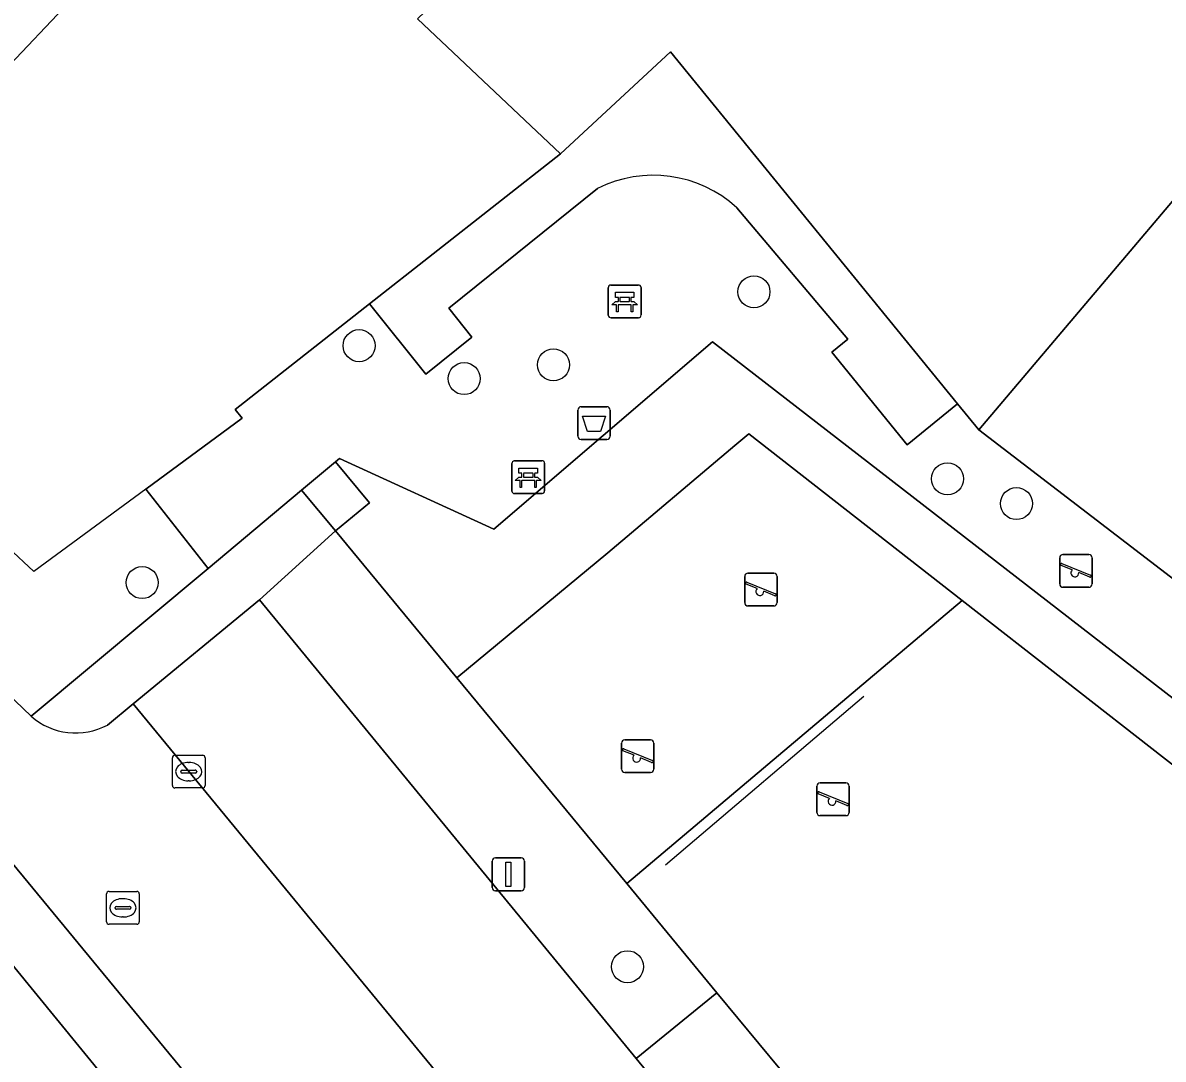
# Model space of a CAD drawing. Extents: x 160663 to 161506, y 382245 to 383291.
# Drawn here: x 160944.54 to 160979.38, y 383009.95 to 383041.61 of the extents above; entities that cross this region are included whole.
import ezdxf

# ---------------------------------------------------------------- set-up
doc = ezdxf.new("R2010")
doc.units = 0
for name, color, linetype in [('IMGEO_Afvalbak', 7, 'Continuous'), ('IMGEO_Bank', 7, 'Continuous'), ('IMGEO_Boom', 7, 'Continuous'), ('IMGEO_Erf', 7, 'Continuous'), ('IMGEO_Groenvoorziening', 7, 'Continuous'), ('IMGEO_Hek', 7, 'Continuous'), ('IMGEO_Kolk', 7, 'Continuous'), ('IMGEO_Lichtmast', 7, 'Continuous'), ('IMGEO_Pand', 7, 'Continuous'), ('IMGEO_Parkeervlak_open', 7, 'Continuous'), ('IMGEO_Rijbaan_lokaal_open', 7, 'Continuous'), ('IMGEO_Rioolput', 7, 'Continuous'), ('IMGEO_Speelvoorziening', 7, 'Continuous'), ('IMGEO_Terreindeel_zand', 7, 'Continuous'), ('IMGEO_Voetpad_halfverhard', 7, 'Continuous'), ('IMGEO_Voetpad_open', 7, 'Continuous')]:
    doc.layers.add(name, color=color, linetype=linetype)

msp = doc.modelspace()

# ---------------------------------------------------------------- linework, layer by layer
at = {"layer": 'IMGEO_Afvalbak'}
for p, q in [((160961.592, 383029.88), (160962.382, 383029.88)), ((160962.382, 383029.88), (160961.592, 383029.88)), ((160961.492, 383028.98), (160961.492, 383029.78)), ((160961.492, 383029.78), (160961.492, 383028.98)), ((160962.482, 383029.78), (160962.482, 383028.98)), ((160962.482, 383028.98), (160962.482, 383029.78)), ((160962.382, 383028.88), (160961.592, 383028.88)), ((160961.592, 383028.88), (160962.382, 383028.88))]:
    msp.add_line(p, q, dxfattribs=at)
msp.add_lwpolyline([(160961.635, 383029.594), (160962.339, 383029.594), (160962.19, 383029.124), (160961.784, 383029.124), (160961.635, 383029.594)], dxfattribs=at)
for centre, start, end in [((160961.592, 383029.78), 90, 180), ((160961.592, 383029.78), 90, 180), ((160962.382, 383029.78), 0, 90), ((160962.382, 383029.78), 360, 90), ((160961.592, 383028.98), 180, 270), ((160961.592, 383028.98), 180, 270), ((160962.382, 383028.98), 270, 0), ((160962.382, 383028.98), 270, 0)]:
    msp.add_arc(centre, 0.1, start, end, dxfattribs=at)
at = {"layer": 'IMGEO_Bank'}
for p, q in [((160962.424, 383032.673), (160962.424, 383033.514)), ((160962.424, 383033.514), (160962.424, 383032.673)), ((160962.499, 383033.598), (160963.34, 383033.598)), ((160963.34, 383033.598), (160962.499, 383033.598)), ((160963.424, 383033.523), (160963.424, 383032.682)), ((160963.424, 383032.682), (160963.424, 383033.523)), ((160963.121, 383032.996), (160962.728, 383032.996)), ((160962.733, 383033.104), (160962.733, 383033.21)), ((160962.777, 383033.21), (160962.777, 383033.104)), ((160963.065, 383033.216), (160962.783, 383033.216)), ((160962.783, 383033.098), (160963.065, 383033.098)), ((160963.071, 383033.104), (160963.071, 383033.21)), ((160963.115, 383033.21), (160963.115, 383033.104)), ((160963.349, 383032.598), (160962.508, 383032.598)), ((160962.508, 383032.598), (160963.349, 383032.598)), ((160959.478, 383027.303), (160959.478, 383028.144)), ((160959.478, 383028.144), (160959.478, 383027.303)), ((160959.553, 383028.228), (160960.394, 383028.228)), ((160960.394, 383028.228), (160959.553, 383028.228)), ((160960.478, 383028.153), (160960.478, 383027.312)), ((160960.478, 383027.312), (160960.478, 383028.153)), ((160959.787, 383027.734), (160959.787, 383027.84)), ((160959.831, 383027.84), (160959.831, 383027.734)), ((160960.119, 383027.846), (160959.837, 383027.846)), ((160959.837, 383027.728), (160960.119, 383027.728)), ((160960.125, 383027.734), (160960.125, 383027.84)), ((160960.169, 383027.84), (160960.169, 383027.734)), ((160960.175, 383027.626), (160959.782, 383027.626)), ((160960.403, 383027.228), (160959.562, 383027.228)), ((160959.562, 383027.228), (160960.403, 383027.228))]:
    msp.add_line(p, q, dxfattribs=at)
for points in [[(160962.727, 383033.216), (160962.641, 383033.216), (160962.641, 383033.377), (160963.204, 383033.377), (160963.204, 383033.216), (160963.121, 383033.216)], [(160962.671, 383032.996), (160962.529, 383032.996), (160962.641, 383033.098), (160962.727, 383033.098)], [(160962.721, 383032.989), (160962.721, 383032.782), (160962.678, 383032.782), (160962.678, 383032.989)], [(160963.121, 383033.098), (160963.204, 383033.098), (160963.316, 383032.996), (160963.177, 383032.996)], [(160963.171, 383032.989), (160963.171, 383032.782), (160963.127, 383032.782), (160963.127, 383032.989)], [(160959.725, 383027.626), (160959.583, 383027.626), (160959.695, 383027.728), (160959.781, 383027.728)], [(160959.781, 383027.846), (160959.695, 383027.846), (160959.695, 383028.007), (160960.258, 383028.007), (160960.258, 383027.846), (160960.175, 383027.846)], [(160960.175, 383027.728), (160960.258, 383027.728), (160960.37, 383027.626), (160960.231, 383027.626)], [(160959.775, 383027.619), (160959.775, 383027.412), (160959.732, 383027.412), (160959.732, 383027.619)], [(160960.225, 383027.619), (160960.225, 383027.412), (160960.181, 383027.412), (160960.181, 383027.619)]]:
    msp.add_lwpolyline(points, dxfattribs=at)
for centre, radius, start, end in [((160962.502, 383033.52), 0.0779, 92.4484, 184.2845), ((160962.502, 383033.52), 0.0779, 92.4484, 184.2845), ((160963.346, 383033.52), 0.0779, 2.4484, 94.2845), ((160963.346, 383033.52), 0.0779, 2.4484, 94.2845), ((160962.671, 383032.989), 0.00671, 2.8957, 87.1043), ((160962.728, 383032.989), 0.00671, 92.8957, 177.1043), ((160962.726, 383033.209), 0.00671, 2.8957, 87.1043), ((160962.726, 383033.105), 0.00671, 272.8957, 357.1043), ((160962.783, 383033.209), 0.00671, 92.8957, 177.1043), ((160962.783, 383033.105), 0.00671, 182.8957, 267.1043), ((160963.065, 383033.209), 0.00671, 2.8957, 87.1043), ((160963.065, 383033.105), 0.00671, 272.8957, 357.1043), ((160963.122, 383033.209), 0.00671, 92.8957, 177.1043), ((160963.122, 383033.105), 0.00671, 182.8957, 267.1043), ((160963.12, 383032.989), 0.00671, 2.8957, 87.1043), ((160963.177, 383032.989), 0.00671, 92.8957, 177.1043), ((160962.502, 383032.676), 0.0779, 182.4484, 274.2845), ((160962.502, 383032.676), 0.0779, 182.4484, 274.2845), ((160963.346, 383032.676), 0.0779, 272.4484, 4.2845), ((160963.346, 383032.676), 0.0779, 272.4484, 4.2845), ((160959.556, 383028.15), 0.0779, 92.4484, 184.2845), ((160959.556, 383028.15), 0.0779, 92.4484, 184.2845), ((160960.4, 383028.15), 0.0779, 2.4484, 94.2845), ((160960.4, 383028.15), 0.0779, 2.4484, 94.2845), ((160959.78, 383027.839), 0.00671, 2.8957, 87.1043), ((160959.78, 383027.735), 0.00671, 272.8957, 357.1043), ((160959.837, 383027.839), 0.00671, 92.8957, 177.1043), ((160959.837, 383027.735), 0.00671, 182.8957, 267.1043), ((160960.119, 383027.839), 0.00671, 2.8957, 87.1043), ((160960.119, 383027.735), 0.00671, 272.8957, 357.1043), ((160960.176, 383027.839), 0.00671, 92.8957, 177.1043), ((160960.176, 383027.735), 0.00671, 182.8957, 267.1043), ((160959.725, 383027.619), 0.00671, 2.8957, 87.1043), ((160959.782, 383027.619), 0.00671, 92.8957, 177.1043), ((160960.174, 383027.619), 0.00671, 2.8957, 87.1043), ((160960.231, 383027.619), 0.00671, 92.8957, 177.1043), ((160959.556, 383027.306), 0.0779, 182.4484, 274.2845), ((160959.556, 383027.306), 0.0779, 182.4484, 274.2845), ((160960.4, 383027.306), 0.0779, 272.4484, 4.2845), ((160960.4, 383027.306), 0.0779, 272.4484, 4.2845)]:
    msp.add_arc(centre, radius, start, end, dxfattribs=at)
at = {"layer": 'IMGEO_Boom'}
for centre in [(160966.874, 383033.389), (160954.809, 383031.745), (160960.747, 383031.161), (160958.019, 383030.738), (160972.786, 383027.676), (160974.893, 383026.921), (160948.184, 383024.508), (160963.01, 383012.777)]:
    msp.add_circle(centre, 0.489, dxfattribs=at)
at = {"layer": 'IMGEO_Erf'}
for points in [[(160998.501, 383043.067), (160996.869, 383040.763), (160992.943, 383043.544), (160989.023, 383038.01), (160985.126, 383040.769), (160990.617, 383048.778), (160983.861, 383053.6), (160977.958, 383046.246), (160984.06, 383041.35), (160973.741, 383029.173), (160996.515, 383011.718), (161000, 383009.047)], [(160946.673, 383043.007), (160943.234, 383039.376), (160939.413, 383042.994), (160936.547, 383039.968), (160937.61, 383038.962), (160932.868, 383033.955), (160924.908, 383041.495), (160933.512, 383050.58)], [(160920.302, 383043.863), (160941.074, 383023.981), (160944.793, 383020.424), (160950.196, 383024.944), (160948.295, 383027.366), (160951.236, 383029.535), (160951.019, 383029.798), (160955.124, 383033.02), (160960.966, 383037.606), (160956.591, 383041.731)]]:
    msp.add_lwpolyline(points, dxfattribs=at)
at = {"layer": 'IMGEO_Groenvoorziening'}
for points in [[(160964.326, 383040.724), (160960.966, 383037.606), (160955.124, 383033.02), (160956.854, 383030.879), (160958.256, 383032.007), (160957.548, 383032.888), (160962.094, 383036.543)], [(160966.352, 383035.958), (160969.738, 383031.948), (160969.249, 383031.55), (160971.555, 383028.72), (160973.09, 383029.971), (160964.326, 383040.724)], [(160962.094, 383036.543), (160957.548, 383032.888), (160958.256, 383032.007), (160956.854, 383030.879), (160955.124, 383033.02), (160951.019, 383029.798), (160951.236, 383029.535), (160948.295, 383027.366), (160950.196, 383024.944), (160953.052, 383027.333), (160954.088, 383028.201), (160954.207, 383028.3), (160958.925, 383026.141), (160965.611, 383031.867)], [(160965.611, 383031.867), (160992.9, 383010.739), (160993.983, 383009.901), (160994.233, 383009.708), (160996.515, 383011.718), (160973.741, 383029.173), (160973.09, 383029.971), (160971.555, 383028.72), (160969.249, 383031.55), (160969.738, 383031.948), (160966.352, 383035.958)]]:
    msp.add_lwpolyline(points, dxfattribs=at)
for points in [[(160962.993, 383015.315), (160961.151, 383017.548), (160957.797, 383021.6), (160954.085, 383026.085), (160951.771, 383023.978), (160963.274, 383009.974), (160965.743, 383011.982)], [(160991.875, 383009.425), (160973.235, 383023.964), (160962.993, 383015.315), (160965.743, 383011.982), (160967.663, 383009.654), (160975.628, 383000), (160978.82, 382996.131), (160987.376, 383003.668), (160992.955, 383008.582)]]:
    msp.add_lwpolyline(points, close=True, dxfattribs=at)
msp.add_arc((160963.799, 383033.166), 3.783, 47.5656, 116.7888, dxfattribs=at)
msp.add_arc((160963.799, 383033.166), 3.783, 47.5656, 116.7888, dxfattribs=at)
at = {"layer": 'IMGEO_Hek'}
for points in [[(160951.236, 383029.535), (160948.295, 383027.366), (160944.871, 383024.843)], [(160944.871, 383024.843), (160943.298, 383026.312)], [(160951.771, 383023.978), (160963.274, 383009.974), (160965.743, 383011.982), (160967.663, 383009.654), (160978.82, 382996.131)], [(160964.17, 383015.892), (160970.228, 383021.035)]]:
    msp.add_lwpolyline(points, dxfattribs=at)
at = {"layer": 'IMGEO_Kolk'}
for p, q in [((160949.105, 383018.309), (160949.105, 383019.161)), ((160949.18, 383019.235), (160950.032, 383019.235)), ((160949.593, 383019.015), (160949.618, 383019.015)), ((160950.106, 383019.161), (160950.106, 383018.309)), ((160949.364, 383018.729), (160949.364, 383018.741)), ((160949.802, 383018.692), (160949.404, 383018.692)), ((160949.407, 383018.778), (160949.805, 383018.778)), ((160949.848, 383018.741), (160949.848, 383018.729)), ((160949.616, 383018.455), (160949.591, 383018.455)), ((160950.032, 383018.235), (160949.18, 383018.235))]:
    msp.add_line(p, q, dxfattribs=at)
for points in [[(160949.105, 383018.309), (160949.105, 383019.161)], [(160949.18, 383019.235), (160950.032, 383019.235)], [(160950.106, 383019.161), (160950.106, 383018.309)], [(160950.032, 383018.235), (160949.18, 383018.235)]]:
    msp.add_lwpolyline(points, dxfattribs=at)
for centre, radius, start, end in [((160949.182, 383019.159), 0.0765, 91.552, 178.448), ((160949.182, 383019.159), 0.0765, 91.552, 178.448), ((160950.03, 383019.159), 0.0765, 1.552, 88.448), ((160950.03, 383019.159), 0.0765, 1.552, 88.448), ((160949.404, 383018.738), 0.0403, 85.8775, 175.7526), ((160949.401, 383018.728), 0.0366, 178.938, 274.7102), ((160949.805, 383018.735), 0.043, 264.8664, 352.4533), ((160949.809, 383018.74), 0.0386, 1.7309, 96.639), ((160949.182, 383018.311), 0.0765, 181.552, 268.448), ((160949.182, 383018.311), 0.0765, 181.552, 268.448), ((160950.03, 383018.311), 0.0765, 271.552, 358.448), ((160950.03, 383018.311), 0.0765, 271.552, 358.448)]:
    msp.add_arc(centre, radius, start, end, dxfattribs=at)
for centre, major_axis, ratio, start_param, end_param in [((160949.592, 383018.735), (-0.387, 0.002), 0.722429, 4.712389, 7.853982), ((160949.617, 383018.735), (-0.39, 0.002), 0.717154, 1.570796, 4.712389)]:
    msp.add_ellipse(centre, major_axis=major_axis, ratio=ratio, start_param=start_param, end_param=end_param, dxfattribs=at)
at = {"layer": 'IMGEO_Lichtmast'}
for p, q in [((160958.875, 383015.197), (160958.875, 383015.997)), ((160958.875, 383015.997), (160958.875, 383015.197)), ((160958.975, 383016.097), (160959.765, 383016.097)), ((160959.765, 383016.097), (160958.975, 383016.097)), ((160959.865, 383015.997), (160959.865, 383015.197)), ((160959.865, 383015.197), (160959.865, 383015.997)), ((160959.765, 383015.097), (160958.975, 383015.097)), ((160958.975, 383015.097), (160959.765, 383015.097))]:
    msp.add_line(p, q, dxfattribs=at)
msp.add_lwpolyline([(160959.295, 383015.972), (160959.445, 383015.972), (160959.445, 383015.222), (160959.295, 383015.222), (160959.295, 383015.972)], dxfattribs=at)
for centre, start, end in [((160958.975, 383015.997), 90, 180), ((160958.975, 383015.997), 90, 180), ((160959.765, 383015.997), 0, 90), ((160959.765, 383015.997), 360, 90), ((160958.975, 383015.197), 180, 270), ((160958.975, 383015.197), 180, 270), ((160959.765, 383015.197), 270, 0), ((160959.765, 383015.197), 270, 0)]:
    msp.add_arc(centre, 0.1, start, end, dxfattribs=at)
at = {"layer": 'IMGEO_Pand'}
for points in [[(160983.861, 383053.6), (160989.497, 383060.735), (160984.383, 383064.359), (160978.917, 383057.577), (160976.485, 383059.299), (160974.295, 383056.965), (160969.096, 383052.883), (160964.439, 383049.226), (160956.591, 383041.731), (160960.966, 383037.606), (160964.326, 383040.724), (160973.09, 383029.971), (160973.741, 383029.173), (160984.06, 383041.35), (160977.958, 383046.246)], [(160947.026, 383050.883), (160936.597, 383060.955), (160936.469, 383060.82), (160934.625, 383058.872), (160938.155, 383055.529), (160934.601, 383051.776), (160934.746, 383051.638), (160933.701, 383050.535), (160933.512, 383050.58), (160924.908, 383041.495), (160932.868, 383033.955), (160937.61, 383038.962), (160936.547, 383039.968), (160939.413, 383042.994), (160943.234, 383039.376), (160946.673, 383043.007), (160947.525, 383043.907), (160943.779, 383047.455)]]:
    msp.add_lwpolyline(points, close=True, dxfattribs=at)
at = {"layer": 'IMGEO_Parkeervlak_open'}
for points in [[(160965.188, 383007.644), (160963.274, 383009.974), (160951.771, 383023.978), (160947.904, 383020.802), (160965.045, 383000), (160979.376, 382982.615)], [(160938.803, 383018.726), (160941.068, 383016.598), (160942.148, 383015.356), (160954.712, 383000), (160965.713, 382986.582), (160971.917, 382979.059), (160972.18, 382979.276), (160972.508, 382979.547), (160973.527, 382980.386), (160957.356, 383000), (160944.076, 383016.107)]]:
    msp.add_lwpolyline(points, dxfattribs=at)
at = {"layer": 'IMGEO_Rijbaan_lokaal_open'}
for points in [[(160944.793, 383020.424), (160941.074, 383023.981), (160920.302, 383043.863), (160917.937, 383041.481), (160918.109, 383041.314), (160931.492, 383028.374), (160941.045, 383019.344), (160942.976, 383017.415), (160944.076, 383016.107), (160957.356, 383000), (160973.527, 382980.386), (160972.508, 382979.547)], [(160947.904, 383020.802), (160947.12, 383020.158)], [(160973.267, 382979.32), (160974.444, 382976.07), (160976.17, 382973.953), (160983.135, 382981.366), (160982.365, 382982.335), (160981.47, 382981.695), (160979.968, 382982.054), (160979.376, 382982.615), (160965.045, 383000), (160947.904, 383020.802)]]:
    msp.add_lwpolyline(points, dxfattribs=at)
msp.add_arc((160946.149, 383021.974), 2.059, 228.824, 298.1336, dxfattribs=at)
at = {"layer": 'IMGEO_Rioolput'}
for p, q in [((160947.094, 383014.149), (160947.094, 383015.001)), ((160947.169, 383015.075), (160948.021, 383015.075)), ((160947.582, 383014.855), (160947.607, 383014.855)), ((160948.095, 383015.001), (160948.095, 383014.149)), ((160947.353, 383014.569), (160947.353, 383014.581)), ((160947.791, 383014.532), (160947.393, 383014.532)), ((160947.396, 383014.618), (160947.794, 383014.618)), ((160947.837, 383014.581), (160947.837, 383014.569)), ((160947.605, 383014.295), (160947.58, 383014.295)), ((160948.021, 383014.075), (160947.169, 383014.075))]:
    msp.add_line(p, q, dxfattribs=at)
for points in [[(160947.094, 383014.149), (160947.094, 383015.001)], [(160947.169, 383015.075), (160948.021, 383015.075)], [(160948.095, 383015.001), (160948.095, 383014.149)], [(160948.021, 383014.075), (160947.169, 383014.075)]]:
    msp.add_lwpolyline(points, dxfattribs=at)
for centre, radius, start, end in [((160947.171, 383014.999), 0.0765, 91.552, 178.448), ((160947.171, 383014.999), 0.0765, 91.552, 178.448), ((160948.019, 383014.999), 0.0765, 1.552, 88.448), ((160948.019, 383014.999), 0.0765, 1.552, 88.448), ((160947.393, 383014.578), 0.0403, 85.8775, 175.7526), ((160947.39, 383014.568), 0.0366, 178.938, 274.7102), ((160947.794, 383014.575), 0.043, 264.8664, 352.4533), ((160947.798, 383014.58), 0.0386, 1.7309, 96.639), ((160947.171, 383014.151), 0.0765, 181.552, 268.448), ((160947.171, 383014.151), 0.0765, 181.552, 268.448), ((160948.019, 383014.151), 0.0765, 271.552, 358.448), ((160948.019, 383014.151), 0.0765, 271.552, 358.448)]:
    msp.add_arc(centre, radius, start, end, dxfattribs=at)
for centre, major_axis, ratio, start_param, end_param in [((160947.581, 383014.575), (-0.387, 0.002), 0.722429, 4.712389, 7.853982), ((160947.606, 383014.575), (-0.39, 0.002), 0.717154, 1.570796, 4.712389)]:
    msp.add_ellipse(centre, major_axis=major_axis, ratio=ratio, start_param=start_param, end_param=end_param, dxfattribs=at)
at = {"layer": 'IMGEO_Speelvoorziening'}
for p, q in [((160976.215, 383024.466), (160976.215, 383025.266)), ((160976.215, 383025.266), (160976.215, 383024.466)), ((160976.315, 383025.366), (160977.105, 383025.366)), ((160977.105, 383025.366), (160976.315, 383025.366)), ((160977.205, 383025.266), (160977.205, 383024.466)), ((160977.205, 383024.466), (160977.205, 383025.266)), ((160976.598, 383024.894), (160976.259, 383025.031)), ((160976.284, 383025.091), (160977.16, 383024.738)), ((160966.591, 383023.896), (160966.591, 383024.696)), ((160966.591, 383024.696), (160966.591, 383023.896)), ((160966.691, 383024.796), (160967.481, 383024.796)), ((160967.481, 383024.796), (160966.691, 383024.796)), ((160967.581, 383024.696), (160967.581, 383023.896)), ((160967.581, 383023.896), (160967.581, 383024.696)), ((160977.136, 383024.678), (160976.796, 383024.815)), ((160966.974, 383024.324), (160966.635, 383024.461)), ((160966.66, 383024.521), (160967.536, 383024.168)), ((160967.512, 383024.108), (160967.172, 383024.245)), ((160977.105, 383024.366), (160976.315, 383024.366)), ((160976.315, 383024.366), (160977.105, 383024.366)), ((160967.481, 383023.796), (160966.691, 383023.796)), ((160966.691, 383023.796), (160967.481, 383023.796)), ((160962.927, 383019.706), (160963.717, 383019.706)), ((160963.717, 383019.706), (160962.927, 383019.706)), ((160962.827, 383018.806), (160962.827, 383019.606)), ((160962.827, 383019.606), (160962.827, 383018.806)), ((160963.21, 383019.234), (160962.871, 383019.371)), ((160962.896, 383019.431), (160963.772, 383019.078)), ((160963.817, 383019.606), (160963.817, 383018.806)), ((160963.817, 383018.806), (160963.817, 383019.606)), ((160963.748, 383019.018), (160963.408, 383019.155)), ((160963.717, 383018.706), (160962.927, 383018.706)), ((160962.927, 383018.706), (160963.717, 383018.706)), ((160968.895, 383018.391), (160969.685, 383018.391)), ((160969.685, 383018.391), (160968.895, 383018.391)), ((160968.795, 383017.491), (160968.795, 383018.291)), ((160968.795, 383018.291), (160968.795, 383017.491)), ((160969.178, 383017.919), (160968.839, 383018.056)), ((160968.864, 383018.116), (160969.74, 383017.763)), ((160969.785, 383018.291), (160969.785, 383017.491)), ((160969.785, 383017.491), (160969.785, 383018.291)), ((160969.716, 383017.703), (160969.376, 383017.84)), ((160969.685, 383017.391), (160968.895, 383017.391)), ((160968.895, 383017.391), (160969.685, 383017.391))]:
    msp.add_line(p, q, dxfattribs=at)
for centre, radius, start, end in [((160976.315, 383025.266), 0.1, 90, 180), ((160976.315, 383025.266), 0.1, 90, 180), ((160977.105, 383025.266), 0.1, 0, 90), ((160977.105, 383025.266), 0.1, 360, 90), ((160976.272, 383025.061), 0.0327, 68.078, 248.078), ((160966.691, 383024.696), 0.1, 90, 180), ((160966.691, 383024.696), 0.1, 90, 180), ((160967.481, 383024.696), 0.1, 0, 90), ((160967.481, 383024.696), 0.1, 360, 90), ((160976.677, 383024.804), 0.12, 130.9928, 5.1632), ((160977.148, 383024.708), 0.0327, 248.078, 68.078), ((160966.648, 383024.491), 0.0327, 68.078, 248.078), ((160967.053, 383024.234), 0.12, 130.9928, 5.1632), ((160976.315, 383024.466), 0.1, 180, 270), ((160976.315, 383024.466), 0.1, 180, 270), ((160977.105, 383024.466), 0.1, 270, 0), ((160977.105, 383024.466), 0.1, 270, 0), ((160966.691, 383023.896), 0.1, 180, 270), ((160966.691, 383023.896), 0.1, 180, 270), ((160967.481, 383023.896), 0.1, 270, 0), ((160967.481, 383023.896), 0.1, 270, 0), ((160967.524, 383024.138), 0.0327, 248.078, 68.078), ((160962.927, 383019.606), 0.1, 90, 180), ((160962.927, 383019.606), 0.1, 90, 180), ((160963.717, 383019.606), 0.1, 0, 90), ((160963.717, 383019.606), 0.1, 360, 90), ((160962.884, 383019.401), 0.0327, 68.078, 248.078), ((160963.289, 383019.144), 0.12, 130.9928, 5.1632), ((160963.76, 383019.048), 0.0327, 248.078, 68.078), ((160962.927, 383018.806), 0.1, 180, 270), ((160962.927, 383018.806), 0.1, 180, 270), ((160963.717, 383018.806), 0.1, 270, 0), ((160963.717, 383018.806), 0.1, 270, 0), ((160968.895, 383018.291), 0.1, 90, 180), ((160968.895, 383018.291), 0.1, 90, 180), ((160969.685, 383018.291), 0.1, 0, 90), ((160969.685, 383018.291), 0.1, 360, 90), ((160968.852, 383018.086), 0.0327, 68.078, 248.078), ((160969.257, 383017.829), 0.12, 130.9928, 5.1632), ((160969.728, 383017.733), 0.0327, 248.078, 68.078), ((160968.895, 383017.491), 0.1, 180, 270), ((160968.895, 383017.491), 0.1, 180, 270), ((160969.685, 383017.491), 0.1, 270, 0), ((160969.685, 383017.491), 0.1, 270, 0)]:
    msp.add_arc(centre, radius, start, end, dxfattribs=at)
at = {"layer": 'IMGEO_Terreindeel_zand'}
msp.add_lwpolyline([(160962.993, 383015.315), (160973.235, 383023.964), (160966.717, 383029.048), (160966.287, 383028.692), (160962.413, 383025.421), (160957.797, 383021.6), (160961.151, 383017.548)], close=True, dxfattribs=at)
at = {"layer": 'IMGEO_Voetpad_halfverhard'}
msp.add_lwpolyline([(160955.126, 383026.948), (160954.085, 383026.085), (160957.797, 383021.6), (160962.413, 383025.421), (160966.287, 383028.692), (160966.717, 383029.048), (160973.235, 383023.964), (160991.875, 383009.425), (160992.9, 383010.739), (160965.611, 383031.867), (160958.925, 383026.141), (160954.207, 383028.3), (160954.088, 383028.201)], close=True, dxfattribs=at)
at = {"layer": 'IMGEO_Voetpad_open'}
for points in [[(160917.623, 383041.165), (160916.299, 383039.832), (160916.51, 383039.63), (160928.616, 383028.044), (160931.868, 383024.973), (160937.287, 383019.841), (160935.954, 383018.87), (160937.187, 383016.894), (160951.094, 383000), (160970.046, 382977.114), (160970.812, 382976.19), (160971.736, 382976.951), (160970.973, 382977.877), (160971.917, 382979.059), (160965.713, 382986.582), (160954.712, 383000), (160942.148, 383015.356), (160941.068, 383016.598), (160938.803, 383018.726)], [(160951.771, 383023.978), (160954.085, 383026.085), (160953.052, 383027.333), (160950.196, 383024.944), (160944.793, 383020.424)], [(160947.12, 383020.158), (160947.904, 383020.802), (160951.771, 383023.978)]]:
    msp.add_lwpolyline(points, dxfattribs=at)
for points in [[(160953.052, 383027.333), (160954.085, 383026.085), (160955.126, 383026.948), (160954.088, 383028.201)], [(160965.188, 383007.644), (160967.663, 383009.654), (160965.743, 383011.982), (160963.274, 383009.974)]]:
    msp.add_lwpolyline(points, close=True, dxfattribs=at)
msp.add_arc((160946.149, 383021.974), 2.059, 228.824, 298.1336, dxfattribs=at)

doc.saveas('drawing.dxf')
